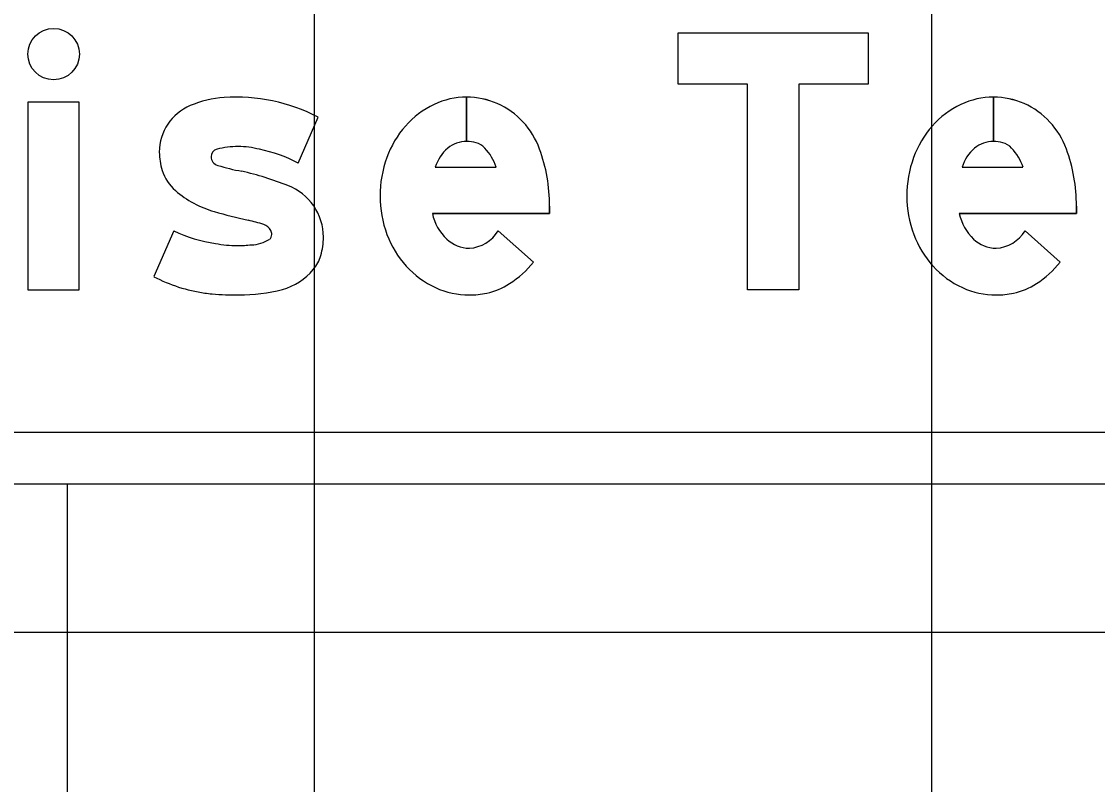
# Model space of a CAD drawing. Extents: x 2193008 to 2198143, y 1236112 to 1237864.
# Drawn here: x 2195969.758 to 2195973.243, y 1237190.612 to 1237193.084 of the extents above; entities that cross this region are included whole.
import ezdxf

# ---------------------------------------------------------------- set-up
doc = ezdxf.new("R2010")
doc.units = 0
for name, color, linetype in [('GSBWFILL', 7, 'Continuous'), ('GSCOLORFILL', 7, 'Continuous'), ('GSDIMS', 7, 'Continuous'), ('GSOUTLINE', 7, 'Continuous'), ('M-ROADS', 7, 'Continuous')]:
    doc.layers.add(name, color=color, linetype=linetype)

msp = doc.modelspace()

# ---------------------------------------------------------------- linework, layer by layer
at = {"layer": 'GSBWFILL'}
for p, q in [((2195971.1995, 1237192.8391), (2195971.1995, 1237192.6955)), ((2195971.1996, 1237192.6955), (2195971.1996, 1237192.8391)), ((2195972.9062, 1237192.8391), (2195972.9062, 1237192.6955)), ((2195972.9062, 1237192.6955), (2195972.9062, 1237192.8391)), ((2195970.6535, 1237192.6255), (2195970.7182, 1237192.7739)), ((2195971.098, 1237192.6121), (2195971.2952, 1237192.6121)), ((2195972.8046, 1237192.6121), (2195973.0018, 1237192.6121)), ((2195970.251, 1237192.4059), (2195970.1864, 1237192.2575)), ((2195971.3018, 1237192.4058), (2195971.4158, 1237192.3049)), ((2195973.0085, 1237192.4058), (2195973.1224, 1237192.3049)), ((2195970.1864, 1237192.2575), (2195970.1864, 1237192.2575))]:
    msp.add_line(p, q, dxfattribs=at)
for points in [[(2195972.2759, 1237192.2147), (2195972.1094, 1237192.2147), (2195972.1094, 1237192.8807), (2195971.8847, 1237192.8807), (2195971.8847, 1237193.0472), (2195972.5007, 1237193.0472), (2195972.5007, 1237192.8807), (2195972.2759, 1237192.8807)], [(2195969.7784, 1237192.2147), (2195969.9449, 1237192.2147), (2195969.9449, 1237192.8225), (2195969.7784, 1237192.8225)]]:
    msp.add_lwpolyline(points, close=True, dxfattribs=at)
for points in [[(2195971.4684, 1237192.486), (2195971.4684, 1237192.4622), (2195971.0885, 1237192.4622)], [(2195973.175, 1237192.486), (2195973.175, 1237192.4622), (2195972.7951, 1237192.4622)]]:
    msp.add_lwpolyline(points, dxfattribs=at)
msp.add_circle((2195969.8617, 1237192.9786), 0.0833, dxfattribs=at)
for centre, radius, start, end in [((2195971.1995, 1237192.5925), 0.2466, 90, 115.3224), ((2195971.1995, 1237192.5925), 0.2466, 66.2413, 89.9903), ((2195972.9062, 1237192.5925), 0.2466, 90, 115.3224), ((2195972.9062, 1237192.5925), 0.2466, 66.2413, 89.9903), ((2195971.2165, 1237192.5567), 0.2862, 115.3224, 138.8015), ((2195971.1933, 1237192.5827), 0.2581, 19.9901, 65.8469), ((2195972.9231, 1237192.5567), 0.2862, 115.3224, 138.8015), ((2195972.8999, 1237192.5827), 0.2581, 19.9901, 65.8469), ((2195971.2429, 1237192.5336), 0.3213, 138.8015, 160.0695), ((2195972.9495, 1237192.5336), 0.3213, 138.8015, 160.0695), ((2195971.1995, 1237192.599), 0.0965, 90, 129.2086), ((2195971.1995, 1237192.5836), 0.1119, 74.2341, 89.9787), ((2195972.9062, 1237192.599), 0.0965, 90, 129.2086), ((2195972.9062, 1237192.5836), 0.1119, 74.2341, 89.9787), ((2195971.2231, 1237192.574), 0.1308, 130.2868, 163.0777), ((2195971.213, 1237192.6312), 0.0624, 43.3306, 74.2341), ((2195971.1385, 1237192.561), 0.1648, 18.0656, 43.3306), ((2195970.9273, 1237192.486), 0.5411, 0, 19.9901), ((2195972.9297, 1237192.574), 0.1308, 130.2868, 163.0777), ((2195972.9196, 1237192.6312), 0.0624, 43.3306, 74.2341), ((2195972.8452, 1237192.561), 0.1648, 18.0656, 43.3306), ((2195972.6339, 1237192.486), 0.5411, 0, 19.9901), ((2195971.2843, 1237192.5186), 0.3653, 160.0695, 180), ((2195972.9909, 1237192.5186), 0.3653, 160.0695, 180), ((2195971.2734, 1237192.5186), 0.3544, 180, 200.5021), ((2195972.98, 1237192.5186), 0.3544, 180, 200.5021), ((2195971.2484, 1237192.4975), 0.1638, 192.4467, 226.2893), ((2195972.9551, 1237192.4975), 0.1638, 192.4467, 226.2893), ((2195971.2416, 1237192.5067), 0.3205, 200.5021, 222.0738), ((2195971.2002, 1237192.4687), 0.1195, 273.8929, 328.2838), ((2195972.9482, 1237192.5067), 0.3205, 200.5021, 222.0738), ((2195972.9068, 1237192.4687), 0.1195, 273.8929, 328.2838), ((2195971.2098, 1237192.4578), 0.1083, 226.5476, 269.2365), ((2195972.9164, 1237192.4578), 0.1083, 226.5476, 269.2365), ((2195971.2213, 1237192.4884), 0.2932, 222.0738, 245.3524), ((2195971.1718, 1237192.4961), 0.31, 302.591, 321.9228), ((2195972.928, 1237192.4884), 0.2932, 222.0738, 245.3524), ((2195972.8784, 1237192.4961), 0.31, 302.591, 321.9228), ((2195971.2083, 1237192.46), 0.2619, 245.3524, 270), ((2195971.2154, 1237192.4278), 0.2289, 282.4743, 302.591), ((2195972.9149, 1237192.46), 0.2619, 245.3524, 270), ((2195972.9221, 1237192.4278), 0.2289, 282.4743, 302.591), ((2195971.2083, 1237192.46), 0.2619, 270, 282.4743), ((2195972.9149, 1237192.46), 0.2619, 270, 282.4743)]:
    msp.add_arc(centre, radius, start, end, dxfattribs=at)
for centre, major_axis, start_param, end_param in [((2195970.4385, 1237192.4913), (0, 0.3474), 0.071378, 0.398007), ((2195970.4532, 1237192.2684), (0, 0.5707), 5.800291, 6.352301), ((2195970.3672, 1237192.6611), (0, 0.1632), 0.398006, 1.570796), ((2195970.3989, 1237192.6611), (0, 0.1949), 1.570796, 1.879779), ((2195970.3965, 1237192.6462), (0, 0.025), 0.21891, 1.570796), ((2195970.4596, 1237192.39), (0, 0.2889), 0, 0.239757), ((2195970.4596, 1237192.4054), (0, 0.2735), 6.027142, 6.283185), ((2195970.4404, 1237192.2253), (0, 0.4534), 5.793797, 6.086746), ((2195970.4006, 1237192.6462), (0, 0.0291), 1.570796, 2.88808), ((2195970.352, 1237192.6461), (0, 0.1457), 1.879779, 2.42566), ((2195970.5798, 1237193.2114), (0, 0.6219), 2.83708, 2.965597), ((2195970.2532, 1237191.6382), (0, 0.9852), 5.901211, 6.060377), ((2195970.4692, 1237192.7808), (0, 0.3242), 2.42566, 2.869403), ((2195970.5568, 1237192.3851), (0, 0.179), 4.712389, 5.919951), ((2195970.9385, 1237194.3929), (0, 2.0032), 2.860128, 2.916667), ((2195970.2833, 1237191.5655), (0, 0.8992), 5.990951, 6.04928), ((2195970.5282, 1237192.3865), (0, 0.0424), 5.20773, 5.944931), ((2195970.4601, 1237192.8535), (0, 0.4941), 2.70455, 2.991718), ((2195970.5491, 1237192.394), (0, 0.0193), 3.769232, 4.712389), ((2195970.5381, 1237192.394), (0, 0.0302), 4.712389, 5.146352), ((2195970.5269, 1237192.3851), (0, 0.2089), 4.42655, 4.712389), ((2195970.4567, 1237192.737), (0, 0.3787), 2.95481, 3.141593), ((2195970.4567, 1237192.8337), (0, 0.4753), 3.141593, 3.238422), ((2195970.4995, 1237192.4733), (0, 0.1128), 3.169414, 3.711965), ((2195970.6075, 1237192.3614), (0, 0.1249), 4.009587, 4.42655), ((2195970.5496, 1237192.4076), (0, 0.199), 3.41426, 4.020407), ((2195970.4238, 1237192.7135), (0, 0.5142), 2.661561, 2.999689), ((2195970.462, 1237192.7641), (0, 0.566), 3.141593, 3.39368), ((2195970.41, 1237192.6166), (0, 0.4163), 2.999689, 3.056979), ((2195970.462, 1237193.2206), (0, 1.0225), 3.056204, 3.141593)]:
    msp.add_ellipse(centre, major_axis=major_axis, ratio=0.999992, start_param=start_param, end_param=end_param, dxfattribs=at)
at = {"layer": 'GSCOLORFILL'}
for p, q in [((2195971.1995, 1237192.8391), (2195971.1995, 1237192.6955)), ((2195971.1996, 1237192.6955), (2195971.1996, 1237192.8391)), ((2195972.9062, 1237192.8391), (2195972.9062, 1237192.6955)), ((2195972.9062, 1237192.6955), (2195972.9062, 1237192.8391)), ((2195970.6535, 1237192.6255), (2195970.7182, 1237192.7739)), ((2195971.098, 1237192.6121), (2195971.2952, 1237192.6121)), ((2195972.8046, 1237192.6121), (2195973.0018, 1237192.6121)), ((2195970.251, 1237192.4059), (2195970.1864, 1237192.2575)), ((2195971.3018, 1237192.4058), (2195971.4158, 1237192.3049)), ((2195973.0085, 1237192.4058), (2195973.1224, 1237192.3049)), ((2195970.1864, 1237192.2575), (2195970.1864, 1237192.2575)), ((2195982.0245, 1237191.7527), (2195967.3742, 1237191.7527)), ((2195967.3742, 1237191.5862), (2195982.0245, 1237191.5862))]:
    msp.add_line(p, q, dxfattribs=at)
for points in [[(2195972.2759, 1237192.2147), (2195972.1094, 1237192.2147), (2195972.1094, 1237192.8807), (2195971.8847, 1237192.8807), (2195971.8847, 1237193.0472), (2195972.5007, 1237193.0472), (2195972.5007, 1237192.8807), (2195972.2759, 1237192.8807)], [(2195969.7784, 1237192.2147), (2195969.9449, 1237192.2147), (2195969.9449, 1237192.8225), (2195969.7784, 1237192.8225)]]:
    msp.add_lwpolyline(points, close=True, dxfattribs=at)
for points in [[(2195971.4684, 1237192.486), (2195971.4684, 1237192.4622), (2195971.0885, 1237192.4622)], [(2195973.175, 1237192.486), (2195973.175, 1237192.4622), (2195972.7951, 1237192.4622)]]:
    msp.add_lwpolyline(points, dxfattribs=at)
msp.add_circle((2195969.8617, 1237192.9786), 0.0833, dxfattribs=at)
for centre, radius, start, end in [((2195971.1995, 1237192.5925), 0.2466, 90, 115.3224), ((2195971.1995, 1237192.5925), 0.2466, 66.2413, 89.9903), ((2195972.9062, 1237192.5925), 0.2466, 90, 115.3224), ((2195972.9062, 1237192.5925), 0.2466, 66.2413, 89.9903), ((2195971.2165, 1237192.5567), 0.2862, 115.3224, 138.8015), ((2195971.1933, 1237192.5827), 0.2581, 19.9901, 65.8469), ((2195972.9231, 1237192.5567), 0.2862, 115.3224, 138.8015), ((2195972.8999, 1237192.5827), 0.2581, 19.9901, 65.8469), ((2195971.2429, 1237192.5336), 0.3213, 138.8015, 160.0695), ((2195972.9495, 1237192.5336), 0.3213, 138.8015, 160.0695), ((2195971.1995, 1237192.599), 0.0965, 90, 129.2086), ((2195971.1995, 1237192.5836), 0.1119, 74.2341, 89.9787), ((2195972.9062, 1237192.599), 0.0965, 90, 129.2086), ((2195972.9062, 1237192.5836), 0.1119, 74.2341, 89.9787), ((2195971.2231, 1237192.574), 0.1308, 130.2868, 163.0777), ((2195971.213, 1237192.6312), 0.0624, 43.3306, 74.2341), ((2195971.1385, 1237192.561), 0.1648, 18.0656, 43.3306), ((2195970.9273, 1237192.486), 0.5411, 0, 19.9901), ((2195972.9297, 1237192.574), 0.1308, 130.2868, 163.0777), ((2195972.9196, 1237192.6312), 0.0624, 43.3306, 74.2341), ((2195972.8452, 1237192.561), 0.1648, 18.0656, 43.3306), ((2195972.6339, 1237192.486), 0.5411, 0, 19.9901), ((2195971.2843, 1237192.5186), 0.3653, 160.0695, 180), ((2195972.9909, 1237192.5186), 0.3653, 160.0695, 180), ((2195971.2734, 1237192.5186), 0.3544, 180, 200.5021), ((2195972.98, 1237192.5186), 0.3544, 180, 200.5021), ((2195971.2484, 1237192.4975), 0.1638, 192.4467, 226.2893), ((2195972.9551, 1237192.4975), 0.1638, 192.4467, 226.2893), ((2195971.2416, 1237192.5067), 0.3205, 200.5021, 222.0738), ((2195971.2002, 1237192.4687), 0.1195, 273.8929, 328.2838), ((2195972.9482, 1237192.5067), 0.3205, 200.5021, 222.0738), ((2195972.9068, 1237192.4687), 0.1195, 273.8929, 328.2838), ((2195971.2098, 1237192.4578), 0.1083, 226.5476, 269.2365), ((2195972.9164, 1237192.4578), 0.1083, 226.5476, 269.2365), ((2195971.2213, 1237192.4884), 0.2932, 222.0738, 245.3524), ((2195971.1718, 1237192.4961), 0.31, 302.591, 321.9228), ((2195972.928, 1237192.4884), 0.2932, 222.0738, 245.3524), ((2195972.8784, 1237192.4961), 0.31, 302.591, 321.9228), ((2195971.2083, 1237192.46), 0.2619, 245.3524, 270), ((2195971.2154, 1237192.4278), 0.2289, 282.4743, 302.591), ((2195972.9149, 1237192.46), 0.2619, 245.3524, 270), ((2195972.9221, 1237192.4278), 0.2289, 282.4743, 302.591), ((2195971.2083, 1237192.46), 0.2619, 270, 282.4743), ((2195972.9149, 1237192.46), 0.2619, 270, 282.4743)]:
    msp.add_arc(centre, radius, start, end, dxfattribs=at)
for centre, major_axis, start_param, end_param in [((2195970.4385, 1237192.4913), (0, 0.3474), 0.071378, 0.398007), ((2195970.4532, 1237192.2684), (0, 0.5707), 5.800291, 6.352301), ((2195970.3672, 1237192.6611), (0, 0.1632), 0.398006, 1.570796), ((2195970.3989, 1237192.6611), (0, 0.1949), 1.570796, 1.879779), ((2195970.3965, 1237192.6462), (0, 0.025), 0.21891, 1.570796), ((2195970.4596, 1237192.39), (0, 0.2889), 0, 0.239757), ((2195970.4596, 1237192.4054), (0, 0.2735), 6.027142, 6.283185), ((2195970.4404, 1237192.2253), (0, 0.4534), 5.793797, 6.086746), ((2195970.4006, 1237192.6462), (0, 0.0291), 1.570796, 2.88808), ((2195970.352, 1237192.6461), (0, 0.1457), 1.879779, 2.42566), ((2195970.5798, 1237193.2114), (0, 0.6219), 2.83708, 2.965597), ((2195970.2532, 1237191.6382), (0, 0.9852), 5.901211, 6.060377), ((2195970.4692, 1237192.7808), (0, 0.3242), 2.42566, 2.869403), ((2195970.5568, 1237192.3851), (0, 0.179), 4.712389, 5.919951), ((2195970.9385, 1237194.3929), (0, 2.0032), 2.860128, 2.916667), ((2195970.2833, 1237191.5655), (0, 0.8992), 5.990951, 6.04928), ((2195970.5282, 1237192.3865), (0, 0.0424), 5.20773, 5.944931), ((2195970.4601, 1237192.8535), (0, 0.4941), 2.70455, 2.991718), ((2195970.5491, 1237192.394), (0, 0.0193), 3.769232, 4.712389), ((2195970.5381, 1237192.394), (0, 0.0302), 4.712389, 5.146352), ((2195970.5269, 1237192.3851), (0, 0.2089), 4.42655, 4.712389), ((2195970.4567, 1237192.737), (0, 0.3787), 2.95481, 3.141593), ((2195970.4567, 1237192.8337), (0, 0.4753), 3.141593, 3.238422), ((2195970.4995, 1237192.4733), (0, 0.1128), 3.169414, 3.711965), ((2195970.6075, 1237192.3614), (0, 0.1249), 4.009587, 4.42655), ((2195970.5496, 1237192.4076), (0, 0.199), 3.41426, 4.020407), ((2195970.4238, 1237192.7135), (0, 0.5142), 2.661561, 2.999689), ((2195970.462, 1237192.7641), (0, 0.566), 3.141593, 3.39368), ((2195970.41, 1237192.6166), (0, 0.4163), 2.999689, 3.056979), ((2195970.462, 1237193.2206), (0, 1.0225), 3.056204, 3.141593)]:
    msp.add_ellipse(centre, major_axis=major_axis, ratio=0.999992, start_param=start_param, end_param=end_param, dxfattribs=at)
at = {"layer": 'GSDIMS'}
msp.add_line((2195969.9065, 1237183.3195), (2195969.9065, 1237191.5862), dxfattribs=at)
at = {"layer": 'GSOUTLINE'}
for p, q in [((2195970.6535, 1237192.6255), (2195970.7182, 1237192.7739)), ((2195971.098, 1237192.6121), (2195971.2952, 1237192.6121)), ((2195972.8046, 1237192.6121), (2195973.0018, 1237192.6121)), ((2195970.251, 1237192.4059), (2195970.1864, 1237192.2575)), ((2195971.4158, 1237192.3049), (2195971.3018, 1237192.4058)), ((2195973.1224, 1237192.3049), (2195973.0085, 1237192.4058)), ((2195970.1864, 1237192.2575), (2195970.1864, 1237192.2575))]:
    msp.add_line(p, q, dxfattribs=at)
for points in [[(2195972.2759, 1237192.2147), (2195972.1094, 1237192.2147), (2195972.1094, 1237192.8807), (2195971.8847, 1237192.8807), (2195971.8847, 1237193.0472), (2195972.5007, 1237193.0472), (2195972.5007, 1237192.8807), (2195972.2759, 1237192.8807)], [(2195969.7784, 1237192.2147), (2195969.9449, 1237192.2147), (2195969.9449, 1237192.8225), (2195969.7784, 1237192.8225)]]:
    msp.add_lwpolyline(points, close=True, dxfattribs=at)
for points in [[(2195971.0885, 1237192.4622), (2195971.4684, 1237192.4622), (2195971.4684, 1237192.486)], [(2195972.7951, 1237192.4622), (2195973.175, 1237192.4622), (2195973.175, 1237192.486)]]:
    msp.add_lwpolyline(points, dxfattribs=at)
msp.add_circle((2195969.8617, 1237192.9786), 0.0833, dxfattribs=at)
for centre, radius, start, end in [((2195971.1995, 1237192.5925), 0.2466, 90, 115.3224), ((2195971.1995, 1237192.5925), 0.2466, 66.2413, 90), ((2195972.9062, 1237192.5925), 0.2466, 90, 115.3224), ((2195972.9062, 1237192.5925), 0.2466, 66.2413, 90), ((2195971.2165, 1237192.5567), 0.2862, 115.3224, 138.8015), ((2195971.1933, 1237192.5827), 0.2581, 19.9901, 65.8469), ((2195972.9231, 1237192.5567), 0.2862, 115.3224, 138.8015), ((2195972.8999, 1237192.5827), 0.2581, 19.9901, 65.8469), ((2195971.2429, 1237192.5336), 0.3213, 138.8015, 160.0695), ((2195972.9495, 1237192.5336), 0.3213, 138.8015, 160.0695), ((2195971.1995, 1237192.599), 0.0965, 90, 129.2086), ((2195971.1995, 1237192.5836), 0.1119, 74.2341, 90), ((2195972.9062, 1237192.599), 0.0965, 90, 129.2086), ((2195972.9062, 1237192.5836), 0.1119, 74.2341, 90), ((2195971.2231, 1237192.574), 0.1308, 130.2868, 163.0777), ((2195971.213, 1237192.6312), 0.0624, 43.3306, 74.2341), ((2195971.1385, 1237192.561), 0.1648, 18.0656, 43.3306), ((2195970.9273, 1237192.486), 0.5411, 0, 19.9901), ((2195972.9297, 1237192.574), 0.1308, 130.2868, 163.0777), ((2195972.9196, 1237192.6312), 0.0624, 43.3306, 74.2341), ((2195972.8452, 1237192.561), 0.1648, 18.0656, 43.3306), ((2195972.6339, 1237192.486), 0.5411, 0, 19.9901), ((2195971.2843, 1237192.5186), 0.3653, 160.0695, 180), ((2195972.9909, 1237192.5186), 0.3653, 160.0695, 180), ((2195971.2734, 1237192.5186), 0.3544, 180, 200.5021), ((2195972.98, 1237192.5186), 0.3544, 180, 200.5021), ((2195971.2484, 1237192.4975), 0.1638, 192.4467, 226.2893), ((2195972.9551, 1237192.4975), 0.1638, 192.4467, 226.2893), ((2195971.2416, 1237192.5067), 0.3205, 200.5021, 222.0738), ((2195971.2002, 1237192.4687), 0.1195, 273.8929, 328.2838), ((2195972.9482, 1237192.5067), 0.3205, 200.5021, 222.0738), ((2195972.9068, 1237192.4687), 0.1195, 273.8929, 328.2838), ((2195971.2098, 1237192.4578), 0.1083, 226.5476, 269.2365), ((2195972.9164, 1237192.4578), 0.1083, 226.5476, 269.2365), ((2195971.2213, 1237192.4884), 0.2932, 222.0738, 245.3524), ((2195971.1718, 1237192.4961), 0.31, 302.591, 321.9228), ((2195972.928, 1237192.4884), 0.2932, 222.0738, 245.3524), ((2195972.8784, 1237192.4961), 0.31, 302.591, 321.9228), ((2195971.2083, 1237192.46), 0.2619, 245.3524, 270), ((2195971.2154, 1237192.4278), 0.2289, 282.4743, 302.591), ((2195972.9149, 1237192.46), 0.2619, 245.3524, 270), ((2195972.9221, 1237192.4278), 0.2289, 282.4743, 302.591), ((2195971.2083, 1237192.46), 0.2619, 270, 282.4743), ((2195972.9149, 1237192.46), 0.2619, 270, 282.4743)]:
    msp.add_arc(centre, radius, start, end, dxfattribs=at)
for centre, major_axis, start_param, end_param in [((2195970.4385, 1237192.4913), (0, 0.3474), 0.071378, 0.398007), ((2195970.4532, 1237192.2684), (0, 0.5707), 5.800291, 6.352301), ((2195970.3672, 1237192.6611), (0, 0.1632), 0.398006, 1.570796), ((2195970.3989, 1237192.6611), (0, 0.1949), 1.570796, 1.879779), ((2195970.3965, 1237192.6462), (0, 0.025), 0.21891, 1.570796), ((2195970.4596, 1237192.39), (0, 0.2889), 0, 0.239757), ((2195970.4596, 1237192.4054), (0, 0.2735), 6.027142, 6.283185), ((2195970.4404, 1237192.2253), (0, 0.4534), 5.793797, 6.086746), ((2195970.4006, 1237192.6462), (0, 0.0291), 1.570796, 2.88808), ((2195970.352, 1237192.6461), (0, 0.1457), 1.879779, 2.42566), ((2195970.5798, 1237193.2114), (0, 0.6219), 2.83708, 2.965597), ((2195970.2532, 1237191.6382), (0, 0.9852), 5.901211, 6.060377), ((2195970.4692, 1237192.7808), (0, 0.3242), 2.42566, 2.869403), ((2195970.5568, 1237192.3851), (0, 0.179), 4.712389, 5.919951), ((2195970.9385, 1237194.3929), (0, 2.0032), 2.860128, 2.916667), ((2195970.2833, 1237191.5655), (0, 0.8992), 5.990951, 6.04928), ((2195970.5282, 1237192.3865), (0, 0.0424), 5.20773, 5.944931), ((2195970.4601, 1237192.8535), (0, 0.4941), 2.70455, 2.991718), ((2195970.5491, 1237192.394), (0, 0.0193), 3.769232, 4.712389), ((2195970.5381, 1237192.394), (0, 0.0302), 4.712389, 5.146352), ((2195970.5269, 1237192.3851), (0, 0.2089), 4.42655, 4.712389), ((2195970.4567, 1237192.737), (0, 0.3787), 2.95481, 3.141593), ((2195970.4567, 1237192.8337), (0, 0.4753), 3.141593, 3.238422), ((2195970.4995, 1237192.4733), (0, 0.1128), 3.169414, 3.711965), ((2195970.6075, 1237192.3614), (0, 0.1249), 4.009587, 4.42655), ((2195970.5496, 1237192.4076), (0, 0.199), 3.41426, 4.020407), ((2195970.4238, 1237192.7135), (0, 0.5142), 2.661561, 2.999689), ((2195970.462, 1237192.7641), (0, 0.566), 3.141593, 3.39368), ((2195970.41, 1237192.6166), (0, 0.4163), 2.999689, 3.056979), ((2195970.462, 1237193.2206), (0, 1.0225), 3.056204, 3.141593)]:
    msp.add_ellipse(centre, major_axis=major_axis, ratio=0.999992, start_param=start_param, end_param=end_param, dxfattribs=at)
at = {"layer": 'M-ROADS'}
for p, q in [((2195970.7065, 1237163.1062), (2195970.7065, 1237223.1062)), ((2195972.7065, 1237163.1062), (2195972.7065, 1237223.1062)), ((2195924.7065, 1237191.1062), (2196054.7065, 1237191.1062))]:
    msp.add_line(p, q, dxfattribs=at)

doc.saveas('drawing.dxf')
